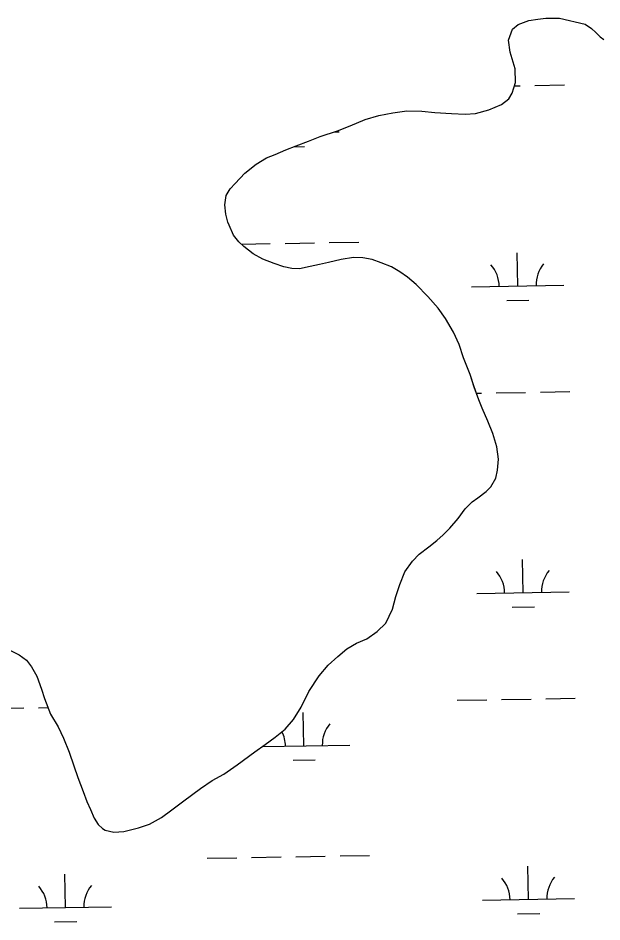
# Model space of a CAD drawing. Extents: x 3903937 to 3942190, y 260677 to 286651.
# Drawn here: x 3917570 to 3918202, y 275028 to 276008 of the extents above; entities that cross this region are included whole.
import ezdxf

# ---------------------------------------------------------------- set-up
doc = ezdxf.new("R2010")
doc.units = 0
doc.layers.add('V-TOPO-SHOR', color=7, linetype='Continuous')
doc.layers.add('V-WETL-SWMP', color=7, linetype='Continuous')

msp = doc.modelspace()

# ---------------------------------------------------------------- linework, layer by layer
at = {"layer": 'V-TOPO-SHOR'}
for points in [[(3918101.22, 275984.68), (3918105.52, 275996.36), (3918111.49, 276001.64), (3918123.08, 276005.77), (3918132.7, 276007.46), (3918141.52, 276008.35), (3918156.37, 276008.5), (3918184.12, 276001.95), (3918190.99, 275997.2), (3918195.85, 275992.83), (3918200.31, 275988.06), (3918204.35, 275985.29)], [(3917848.19, 275228.59), (3917858.94, 275237.12), (3917868.06, 275247.65), (3917876.36, 275260.97), (3917884.62, 275277.91), (3917895.69, 275294.87), (3917905.61, 275306.6), (3917915.95, 275315.93), (3917925.9, 275324.46), (3917936.27, 275330.58), (3917947.46, 275335.1), (3917958.62, 275343.24), (3917968.16, 275352.16), (3917975.24, 275367.48), (3917979.12, 275381.16), (3917983.41, 275394.04), (3917988.89, 275407.74), (3917997.2, 275419.46), (3918004.35, 275427.15), (3918014.71, 275434.88), (3918023.47, 275441.79), (3918030.23, 275447.87), (3918037.38, 275455.16), (3918046.51, 275465.69), (3918054.03, 275476.19), (3918061.58, 275483.89), (3918067.96, 275487.97), (3918076.72, 275494.88), (3918081.89, 275500.14), (3918087.41, 275509.43), (3918089.33, 275518.27), (3918090.42, 275529.92), (3918088.28, 275543.54), (3918084.13, 275557.95), (3918078.78, 275571.14), (3918072.62, 275585.53), (3918068.93, 275594.32), (3918063.97, 275608.32), (3918059.43, 275621.91), (3918052.43, 275639.9), (3918047.47, 275654.3), (3918041.32, 275667.89), (3918032.75, 275682.65), (3918025.02, 275693.81), (3918013.66, 275706.54), (3918001.08, 275719.66), (3917991.78, 275727.59), (3917983.3, 275733.13), (3917974.42, 275738.66), (3917963.14, 275742.96), (3917953.47, 275746.48), (3917943.02, 275748.38), (3917932.98, 275748.69), (3917919.76, 275746.55), (3917906.15, 275743.21), (3917896.14, 275741.1), (3917886.13, 275739), (3917874.52, 275736.48), (3917866.09, 275736.8), (3917857.64, 275738.72), (3917847.17, 275742.23), (3917834.69, 275746.92), (3917824.19, 275752.84), (3917814.08, 275760.77), (3917808.82, 275765.93), (3917803.13, 275773.1), (3917798.21, 275783.88), (3917796.97, 275787.08), (3917794.88, 275795.89), (3917793.58, 275805.91), (3917795.09, 275815.96), (3917799.43, 275823.22), (3917804.99, 275828.89), (3917815.31, 275840.23), (3917827.66, 275849.98), (3917838.83, 275856.91), (3917848.02, 275860.62), (3917859.61, 275865.54), (3917870.8, 275870.07), (3917884.4, 275875.02), (3917896.79, 275879.95), (3917915.59, 275886.16), (3917929.58, 275891.51), (3917945.56, 275898.49), (3917960.37, 275902.65), (3917975.59, 275905.6), (3917990.82, 275907.76), (3918007.27, 275907.52), (3918021.33, 275906.05), (3918039.4, 275905.03), (3918054.25, 275904.37), (3918065.48, 275904.88), (3918079.89, 275909.03), (3918093.48, 275914.78), (3918101.44, 275920.88), (3918105, 275926.94), (3918108.49, 275938.61), (3918108.35, 275953.45), (3918106.27, 275960.66), (3918102.96, 275971.46), (3918101.22, 275984.68)], [(3917549.86, 275328), (3917570.83, 275317.77), (3917578.51, 275311.83), (3917584.2, 275304.66), (3917589.91, 275294.68), (3917594.87, 275280.69), (3917598.18, 275270.29), (3917604.76, 275253.5), (3917612.93, 275239.53), (3917618.66, 275227.55), (3917624.83, 275212.36), (3917629.79, 275197.56), (3917634.33, 275184.77), (3917640.1, 275169.57), (3917644.21, 275158.78), (3917647.91, 275149.99), (3917652.02, 275140.8), (3917656.5, 275133.62), (3917660.95, 275129.25), (3917663.78, 275127.67), (3917673.43, 275125.36), (3917684.26, 275126.26), (3917699.87, 275130.03), (3917711.87, 275134.16), (3917725.04, 275141.51), (3917736.2, 275149.65), (3917749.34, 275159.41), (3917767.27, 275172.82), (3917780.03, 275181.38), (3917792.4, 275188.32), (3917807.15, 275198.49), (3917826.27, 275212.73), (3917837.43, 275220.46), (3917848.19, 275228.59)]]:
    msp.add_lwpolyline(points, dxfattribs=at)
at = {"layer": 'V-WETL-SWMP'}
for p, q in [((3918132.7, 276007.46), (3918141.52, 276008.35)), ((3918141.52, 276008.35), (3918156.37, 276008.5)), ((3918156.37, 276008.5), (3918184.12, 276001.95)), ((3918105.52, 275996.36), (3918111.49, 276001.64)), ((3918111.49, 276001.64), (3918123.08, 276005.77)), ((3918123.08, 276005.77), (3918132.7, 276007.46)), ((3918184.12, 276001.95), (3918190.99, 275997.2)), ((3918101.22, 275984.68), (3918105.52, 275996.36)), ((3918190.99, 275997.2), (3918195.84, 275992.83)), ((3918195.84, 275992.83), (3918200.31, 275988.06)), ((3918102.96, 275971.46), (3918101.22, 275984.68)), ((3918200.31, 275988.06), (3918204.35, 275985.29)), ((3918106.27, 275960.66), (3918102.96, 275971.46)), ((3918108.35, 275953.45), (3918106.27, 275960.66)), ((3918108.49, 275938.61), (3918108.35, 275953.45)), ((3918105, 275926.94), (3918108.49, 275938.61)), ((3918107.42, 275935.01), (3918113.79, 275935.12)), ((3918129.78, 275935.4), (3918161.78, 275935.97)), ((3918093.48, 275914.78), (3918101.44, 275920.88)), ((3918101.44, 275920.88), (3918105, 275926.94)), ((3918079.89, 275909.03), (3918093.48, 275914.78)), ((3917945.56, 275898.49), (3917960.37, 275902.65)), ((3917960.37, 275902.65), (3917975.59, 275905.6)), ((3917975.59, 275905.6), (3917990.82, 275907.76)), ((3917990.82, 275907.76), (3918007.27, 275907.52)), ((3918007.27, 275907.52), (3918021.33, 275906.05)), ((3918021.33, 275906.05), (3918039.4, 275905.03)), ((3918039.4, 275905.03), (3918054.25, 275904.37)), ((3918054.25, 275904.37), (3918065.48, 275904.88)), ((3918065.48, 275904.88), (3918079.89, 275909.03)), ((3917915.59, 275886.16), (3917929.58, 275891.51)), ((3917929.58, 275891.51), (3917945.56, 275898.49)), ((3917896.79, 275879.95), (3917915.59, 275886.16)), ((3917912.51, 275885.14), (3917917.57, 275885.23)), ((3917870.8, 275870.07), (3917884.4, 275875.02)), ((3917884.4, 275875.02), (3917896.79, 275879.95)), ((3917848.02, 275860.62), (3917859.61, 275865.54)), ((3917859.61, 275865.54), (3917870.8, 275870.07)), ((3917867.97, 275868.92), (3917879.85, 275869.13)), ((3917827.66, 275849.98), (3917838.83, 275856.91)), ((3917838.83, 275856.91), (3917848.02, 275860.62)), ((3917815.31, 275840.23), (3917827.66, 275849.98)), ((3917804.99, 275828.89), (3917815.31, 275840.23)), ((3917795.09, 275815.96), (3917799.43, 275823.22)), ((3917799.43, 275823.22), (3917804.99, 275828.89)), ((3917793.58, 275805.91), (3917795.09, 275815.96)), ((3917794.88, 275795.89), (3917793.58, 275805.91)), ((3917796.97, 275787.08), (3917794.88, 275795.89)), ((3917798.21, 275783.88), (3917796.97, 275787.08)), ((3917803.13, 275773.1), (3917798.21, 275783.88)), ((3917808.82, 275765.93), (3917803.13, 275773.1)), ((3917814.08, 275760.76), (3917808.82, 275765.93)), ((3917811.53, 275763.28), (3917842.85, 275763.83)), ((3917858.85, 275764.11), (3917890.84, 275764.67)), ((3917906.84, 275764.95), (3917938.84, 275765.52)), ((3917824.2, 275752.84), (3917814.08, 275760.76)), ((3918111.02, 275717.8), (3918110.38, 275753.79)), ((3917834.69, 275746.92), (3917824.2, 275752.84)), ((3917847.17, 275742.23), (3917834.69, 275746.92)), ((3917919.76, 275746.55), (3917906.15, 275743.21)), ((3917932.98, 275748.69), (3917919.76, 275746.55)), ((3917943.02, 275748.38), (3917932.98, 275748.69)), ((3917953.47, 275746.48), (3917943.02, 275748.38)), ((3917963.14, 275742.96), (3917953.47, 275746.48)), ((3917857.64, 275738.72), (3917847.17, 275742.23)), ((3917866.09, 275736.8), (3917857.64, 275738.72)), ((3917874.52, 275736.48), (3917866.09, 275736.8)), ((3917886.13, 275739), (3917874.52, 275736.48)), ((3917896.14, 275741.1), (3917886.13, 275739)), ((3917906.15, 275743.21), (3917896.14, 275741.1)), ((3917974.41, 275738.66), (3917963.14, 275742.96)), ((3917983.3, 275733.13), (3917974.41, 275738.66)), ((3917991.78, 275727.59), (3917983.3, 275733.13)), ((3918001.08, 275719.66), (3917991.78, 275727.59)), ((3918013.65, 275706.54), (3918001.08, 275719.66)), ((3918061.03, 275716.92), (3918161.01, 275718.68)), ((3918025.01, 275693.81), (3918013.65, 275706.54)), ((3918099.29, 275702.16), (3918123.29, 275702.58)), ((3918032.75, 275682.65), (3918025.01, 275693.81)), ((3918041.32, 275667.88), (3918032.75, 275682.65)), ((3918047.47, 275654.3), (3918041.32, 275667.88)), ((3918052.43, 275639.9), (3918047.47, 275654.3)), ((3918059.43, 275621.91), (3918052.43, 275639.9)), ((3918063.97, 275608.31), (3918059.43, 275621.91)), ((3918068.93, 275594.32), (3918063.97, 275608.31)), ((3918066.36, 275601.56), (3918071.65, 275601.65)), ((3918087.65, 275601.94), (3918119.64, 275602.5)), ((3918135.64, 275602.78), (3918167.63, 275603.34)), ((3918072.62, 275585.53), (3918068.93, 275594.32)), ((3918078.78, 275571.14), (3918072.62, 275585.53)), ((3918084.13, 275557.95), (3918078.78, 275571.14)), ((3918088.28, 275543.54), (3918084.13, 275557.95)), ((3918090.42, 275529.92), (3918088.28, 275543.54)), ((3918089.33, 275518.27), (3918090.42, 275529.92)), ((3918087.41, 275509.43), (3918089.33, 275518.27)), ((3918081.89, 275500.14), (3918087.41, 275509.43)), ((3918076.72, 275494.88), (3918081.89, 275500.14)), ((3918067.96, 275487.97), (3918076.72, 275494.88)), ((3918054.03, 275476.19), (3918061.58, 275483.89)), ((3918061.58, 275483.89), (3918067.96, 275487.97)), ((3918046.51, 275465.69), (3918054.03, 275476.19)), ((3918037.38, 275455.16), (3918046.51, 275465.69)), ((3918030.23, 275447.87), (3918037.38, 275455.16)), ((3918014.71, 275434.88), (3918023.47, 275441.79)), ((3918023.47, 275441.79), (3918030.23, 275447.87)), ((3918004.35, 275427.15), (3918014.71, 275434.88)), ((3917997.2, 275419.46), (3918004.35, 275427.15)), ((3918116.87, 275385.17), (3918116.24, 275421.17)), ((3917988.89, 275407.74), (3917997.2, 275419.46)), ((3917983.41, 275394.04), (3917988.89, 275407.74)), ((3917979.12, 275381.16), (3917983.41, 275394.04)), ((3917975.24, 275367.48), (3917979.12, 275381.16)), ((3918066.88, 275384.29), (3918166.86, 275386.05)), ((3917968.17, 275352.16), (3917975.24, 275367.48)), ((3918105.15, 275369.53), (3918129.14, 275369.96)), ((3917958.62, 275343.24), (3917968.17, 275352.16)), ((3917947.46, 275335.1), (3917958.62, 275343.24)), ((3917936.27, 275330.58), (3917947.46, 275335.1)), ((3917549.86, 275328), (3917570.83, 275317.77)), ((3917915.95, 275315.93), (3917925.9, 275324.46)), ((3917925.9, 275324.46), (3917936.27, 275330.58)), ((3917570.83, 275317.77), (3917578.51, 275311.83)), ((3917905.61, 275306.6), (3917915.95, 275315.93)), ((3917578.51, 275311.83), (3917584.2, 275304.66)), ((3917584.2, 275304.66), (3917589.91, 275294.68)), ((3917895.69, 275294.87), (3917905.61, 275306.6)), ((3917589.91, 275294.68), (3917594.87, 275280.69)), ((3917884.62, 275277.91), (3917895.69, 275294.87)), ((3917594.87, 275280.69), (3917598.18, 275270.29)), ((3917876.36, 275260.97), (3917884.62, 275277.91)), ((3917598.18, 275270.29), (3917604.76, 275253.5)), ((3918045.51, 275268.47), (3918077.5, 275269.03)), ((3918093.5, 275269.31), (3918125.5, 275269.88)), ((3918141.49, 275270.16), (3918173.49, 275270.72)), ((3917543.68, 275259.63), (3917575.67, 275260.2)), ((3917591.67, 275260.48), (3917601.95, 275260.66)), ((3917604.76, 275253.5), (3917612.93, 275239.53)), ((3917868.06, 275247.65), (3917876.36, 275260.97)), ((3917879.29, 275219.1), (3917878.65, 275255.1)), ((3917858.94, 275237.12), (3917868.06, 275247.65)), ((3917612.93, 275239.53), (3917618.66, 275227.55)), ((3917848.19, 275228.59), (3917858.94, 275237.12)), ((3917618.66, 275227.55), (3917624.83, 275212.36)), ((3917837.43, 275220.46), (3917848.19, 275228.59)), ((3917826.27, 275212.73), (3917837.43, 275220.46)), ((3917834.33, 275218.31), (3917929.28, 275219.98)), ((3917624.83, 275212.36), (3917629.79, 275197.56)), ((3917807.15, 275198.5), (3917826.27, 275212.73)), ((3917629.79, 275197.56), (3917634.33, 275184.76)), ((3917792.4, 275188.32), (3917807.15, 275198.5)), ((3917867.56, 275203.46), (3917891.56, 275203.89)), ((3917634.33, 275184.76), (3917640.1, 275169.57)), ((3917780.03, 275181.38), (3917792.4, 275188.32)), ((3917767.27, 275172.82), (3917780.03, 275181.38)), ((3917640.1, 275169.57), (3917644.21, 275158.78)), ((3917749.34, 275159.41), (3917767.27, 275172.82)), ((3917644.21, 275158.78), (3917647.91, 275149.99)), ((3917736.2, 275149.65), (3917749.34, 275159.41)), ((3917647.91, 275149.99), (3917652.01, 275140.8)), ((3917725.04, 275141.51), (3917736.2, 275149.65)), ((3917652.01, 275140.8), (3917656.5, 275133.62)), ((3917711.87, 275134.16), (3917725.04, 275141.51)), ((3917656.5, 275133.62), (3917660.96, 275129.25)), ((3917660.96, 275129.25), (3917663.78, 275127.67)), ((3917663.78, 275127.67), (3917673.43, 275125.36)), ((3917673.43, 275125.36), (3917684.26, 275126.26)), ((3917684.26, 275126.26), (3917699.87, 275130.03)), ((3917699.87, 275130.03), (3917711.87, 275134.16)), ((3917774.57, 275097.17), (3917806.57, 275097.73)), ((3917822.56, 275098.02), (3917854.56, 275098.58)), ((3917870.56, 275098.86), (3917902.55, 275099.42)), ((3917918.55, 275099.71), (3917950.54, 275100.27)), ((3918122.73, 275052.55), (3918122.09, 275088.54)), ((3917620.9, 275043.72), (3917620.26, 275079.71)), ((3918072.74, 275051.67), (3918172.72, 275053.43)), ((3917570.9, 275042.84), (3917670.89, 275044.6)), ((3917609.17, 275028.08), (3917633.17, 275028.5)), ((3918111, 275036.91), (3918135, 275037.33))]:
    msp.add_line(p, q, dxfattribs=at)
for centre, start, end in [((3918055.78, 275717.3), 0.23658, 41.78024), ((3918166.24, 275719.24), 140.23658, 181.78024), ((3918061.63, 275384.68), 0.23658, 41.78024), ((3918172.1, 275386.62), 140.23658, 181.78024), ((3917824.04, 275218.61), 0.23658, 26.67217), ((3917934.51, 275220.55), 140.23658, 181.78024), ((3917676.12, 275045.16), 140.23658, 181.78024), ((3918067.48, 275052.05), 0.23658, 41.78024), ((3918177.95, 275054), 140.23658, 181.78024), ((3917565.65, 275043.22), 0.23658, 41.78024)]:
    msp.add_arc(centre, 35.25, start, end, dxfattribs=at)

doc.saveas('drawing.dxf')
